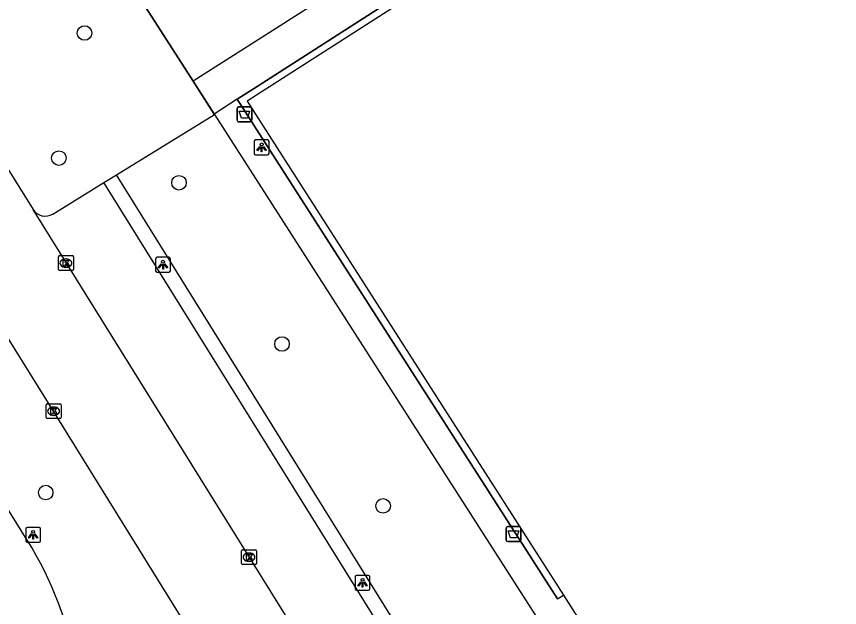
# Model space of a CAD drawing. Extents: x 157321 to 158827, y 386650 to 388532.
# Drawn here: x 158143.1 to 158198.5, y 388048.5 to 388088.2 of the extents above; entities that cross this region are included whole.
import ezdxf

# ---------------------------------------------------------------- set-up
doc = ezdxf.new("R2010")
doc.units = 0
for name, color, linetype in [('IMGEO_Afvalbak', 7, 'Continuous'), ('IMGEO_Boom', 7, 'Continuous'), ('IMGEO_Groenvoorziening', 7, 'Continuous'), ('IMGEO_Haag', 7, 'Continuous'), ('IMGEO_Hek', 7, 'Continuous'), ('IMGEO_Kolk', 7, 'Continuous'), ('IMGEO_Lichtpunt', 7, 'Continuous'), ('IMGEO_Parkeervlak_open', 7, 'Continuous'), ('IMGEO_Rijbaan_lokaal_open', 7, 'Continuous'), ('IMGEO_Voetpad_open', 7, 'Continuous')]:
    doc.layers.add(name, color=color, linetype=linetype)

msp = doc.modelspace()

# ---------------------------------------------------------------- linework, layer by layer
at = {"layer": 'IMGEO_Afvalbak'}
for p, q in [((158157.959, 388081.237), (158157.959, 388082.037)), ((158157.959, 388082.037), (158157.959, 388081.237)), ((158158.059, 388082.137), (158158.849, 388082.137)), ((158158.849, 388082.137), (158158.059, 388082.137)), ((158158.949, 388082.037), (158158.949, 388081.237)), ((158158.949, 388081.237), (158158.949, 388082.037)), ((158158.849, 388081.137), (158158.059, 388081.137)), ((158158.059, 388081.137), (158158.849, 388081.137)), ((158176.176, 388053.903), (158176.966, 388053.903)), ((158176.966, 388053.903), (158176.176, 388053.903)), ((158176.076, 388053.003), (158176.076, 388053.803)), ((158176.076, 388053.803), (158176.076, 388053.003)), ((158177.066, 388053.803), (158177.066, 388053.003)), ((158177.066, 388053.003), (158177.066, 388053.803)), ((158176.966, 388052.903), (158176.176, 388052.903)), ((158176.176, 388052.903), (158176.966, 388052.903))]:
    msp.add_line(p, q, dxfattribs=at)
for points in [[(158158.102, 388081.851), (158158.806, 388081.851), (158158.657, 388081.381), (158158.251, 388081.381), (158158.102, 388081.851)], [(158176.219, 388053.617), (158176.923, 388053.617), (158176.774, 388053.147), (158176.368, 388053.147), (158176.219, 388053.617)]]:
    msp.add_lwpolyline(points, dxfattribs=at)
for centre, start, end in [((158158.059, 388082.037), 90, 180), ((158158.059, 388082.037), 90, 180), ((158158.849, 388082.037), 0, 90), ((158158.849, 388082.037), 360, 90), ((158158.059, 388081.237), 180, 270), ((158158.059, 388081.237), 180, 270), ((158158.849, 388081.237), 270, 0), ((158158.849, 388081.237), 270, 0), ((158176.176, 388053.803), 90, 180), ((158176.176, 388053.803), 90, 180), ((158176.966, 388053.803), 0, 90), ((158176.966, 388053.803), 360, 90), ((158176.176, 388053.003), 180, 270), ((158176.176, 388053.003), 180, 270), ((158176.966, 388053.003), 270, 0), ((158176.966, 388053.003), 270, 0)]:
    msp.add_arc(centre, 0.1, start, end, dxfattribs=at)
at = {"layer": 'IMGEO_Boom'}
for centre in [(158147.693, 388087.109), (158145.969, 388078.695), (158154.051, 388077.037), (158160.987, 388066.19), (158145.079, 388056.194), (158167.792, 388055.296)]:
    msp.add_circle(centre, 0.489, dxfattribs=at)
at = {"layer": 'IMGEO_Groenvoorziening'}
msp.add_lwpolyline([(158196.704, 388000.403), (158197.554, 388000.931), (158149.844, 388077.567)], dxfattribs=at)
at = {"layer": 'IMGEO_Haag'}
for points in [[(158149.844, 388077.567), (158156.44, 388081.631)], [(158148.993, 388077.043), (158149.844, 388077.567)]]:
    msp.add_lwpolyline(points, dxfattribs=at)
at = {"layer": 'IMGEO_Hek'}
for points in [[(158159.324, 388083.521), (158218.736, 388121.634), (158247.736, 388076.486), (158277.242, 388030.532), (158216.377, 387991.599), (158194.84, 388025.199)], [(158179.304, 388103.722), (158181.148, 388100.507), (158155.01, 388083.862)], [(158150.607, 388090.731), (158155.01, 388083.862), (158156.44, 388081.631)], [(158179.528, 388049.046), (158157.973, 388082.654), (158159.324, 388083.521)], [(158156.44, 388081.631), (158215.675, 387989.231)]]:
    msp.add_lwpolyline(points, dxfattribs=at)
at = {"layer": 'IMGEO_Kolk'}
for p, q in [((158145.939, 388071.206), (158145.939, 388072.058)), ((158146.014, 388072.132), (158146.866, 388072.132)), ((158146.427, 388071.912), (158146.452, 388071.912)), ((158146.94, 388072.058), (158146.94, 388071.206)), ((158146.866, 388071.132), (158146.014, 388071.132)), ((158146.45, 388071.352), (158146.425, 388071.352)), ((158145.111, 388061.241), (158145.111, 388062.093)), ((158145.186, 388062.167), (158146.038, 388062.167)), ((158145.599, 388061.947), (158145.624, 388061.947)), ((158146.112, 388062.093), (158146.112, 388061.241)), ((158146.038, 388061.167), (158145.186, 388061.167)), ((158145.622, 388061.387), (158145.597, 388061.387)), ((158158.264, 388051.422), (158158.264, 388052.274)), ((158158.339, 388052.348), (158159.191, 388052.348)), ((158159.265, 388052.274), (158159.265, 388051.422)), ((158158.752, 388052.128), (158158.777, 388052.128)), ((158159.191, 388051.348), (158158.339, 388051.348)), ((158158.775, 388051.568), (158158.75, 388051.568))]:
    msp.add_line(p, q, dxfattribs=at)
for points in [[(158145.939, 388071.206), (158145.939, 388072.058)], [(158146.014, 388072.132), (158146.866, 388072.132)], [(158146.26, 388071.832), (158146.383, 388071.832), (158146.383, 388071.681), (158146.513, 388071.832), (158146.677, 388071.832), (158146.531, 388071.681), (158146.684, 388071.432), (158146.532, 388071.432), (158146.447, 388071.596), (158146.383, 388071.529), (158146.383, 388071.432), (158146.26, 388071.432), (158146.26, 388071.832)], [(158146.94, 388072.058), (158146.94, 388071.206)], [(158146.866, 388071.132), (158146.014, 388071.132)], [(158145.111, 388061.241), (158145.111, 388062.093)], [(158145.186, 388062.167), (158146.038, 388062.167)], [(158145.432, 388061.867), (158145.555, 388061.867), (158145.555, 388061.716), (158145.685, 388061.867), (158145.849, 388061.867), (158145.703, 388061.716), (158145.856, 388061.467), (158145.704, 388061.467), (158145.619, 388061.631), (158145.555, 388061.564), (158145.555, 388061.467), (158145.432, 388061.467), (158145.432, 388061.867)], [(158146.112, 388062.093), (158146.112, 388061.241)], [(158146.038, 388061.167), (158145.186, 388061.167)], [(158158.264, 388051.422), (158158.264, 388052.274)], [(158158.339, 388052.348), (158159.191, 388052.348)], [(158159.265, 388052.274), (158159.265, 388051.422)], [(158158.585, 388052.048), (158158.708, 388052.048), (158158.708, 388051.897), (158158.838, 388052.048), (158159.002, 388052.048), (158158.856, 388051.897), (158159.009, 388051.648), (158158.857, 388051.648), (158158.772, 388051.812), (158158.708, 388051.745), (158158.708, 388051.648), (158158.585, 388051.648), (158158.585, 388052.048)], [(158159.191, 388051.348), (158158.339, 388051.348)]]:
    msp.add_lwpolyline(points, dxfattribs=at)
for centre, start, end in [((158146.016, 388072.056), 91.552, 178.448), ((158146.016, 388072.056), 91.552, 178.448), ((158146.864, 388072.056), 1.552, 88.448), ((158146.864, 388072.056), 1.552, 88.448), ((158146.016, 388071.208), 181.552, 268.448), ((158146.016, 388071.208), 181.552, 268.448), ((158146.864, 388071.208), 271.552, 358.448), ((158146.864, 388071.208), 271.552, 358.448), ((158145.188, 388062.091), 91.552, 178.448), ((158145.188, 388062.091), 91.552, 178.448), ((158146.036, 388062.091), 1.552, 88.448), ((158146.036, 388062.091), 1.552, 88.448), ((158145.188, 388061.243), 181.552, 268.448), ((158145.188, 388061.243), 181.552, 268.448), ((158146.036, 388061.243), 271.552, 358.448), ((158146.036, 388061.243), 271.552, 358.448), ((158158.341, 388052.272), 91.552, 178.448), ((158158.341, 388052.272), 91.552, 178.448), ((158159.189, 388052.272), 1.552, 88.448), ((158159.189, 388052.272), 1.552, 88.448), ((158158.341, 388051.424), 181.552, 268.448), ((158158.341, 388051.424), 181.552, 268.448), ((158159.189, 388051.424), 271.552, 358.448), ((158159.189, 388051.424), 271.552, 358.448)]:
    msp.add_arc(centre, 0.0765, start, end, dxfattribs=at)
for centre, major_axis, ratio, start_param, end_param in [((158146.426, 388071.632), (-0.387, 0.002), 0.722429, 4.712389, 7.853982), ((158146.451, 388071.632), (-0.39, 0.002), 0.717154, 1.570796, 4.712389), ((158145.598, 388061.667), (-0.387, 0.002), 0.722429, 4.712389, 7.853982), ((158145.623, 388061.667), (-0.39, 0.002), 0.717154, 1.570796, 4.712389), ((158158.751, 388051.848), (-0.387, 0.002), 0.722429, 4.712389, 7.853982), ((158158.776, 388051.848), (-0.39, 0.002), 0.717154, 1.570796, 4.712389)]:
    msp.add_ellipse(centre, major_axis=major_axis, ratio=ratio, start_param=start_param, end_param=end_param, dxfattribs=at)
at = {"layer": 'IMGEO_Lichtpunt'}
for p, q in [((158159.115, 388079.818), (158159.115, 388079.011)), ((158159.115, 388079.818), (158159.115, 388079.011)), ((158160.017, 388079.913), (158159.209, 388079.913)), ((158160.017, 388079.913), (158159.209, 388079.913)), ((158160.111, 388079.011), (158160.111, 388079.818)), ((158160.111, 388079.011), (158160.111, 388079.818)), ((158159.209, 388078.917), (158160.017, 388078.917)), ((158159.209, 388078.917), (158160.017, 388078.917)), ((158152.477, 388071.926), (158152.477, 388071.119)), ((158152.477, 388071.926), (158152.477, 388071.119)), ((158153.379, 388072.021), (158152.571, 388072.021)), ((158153.379, 388072.021), (158152.571, 388072.021)), ((158153.473, 388071.119), (158153.473, 388071.926)), ((158153.473, 388071.119), (158153.473, 388071.926)), ((158152.571, 388071.025), (158153.379, 388071.025)), ((158152.571, 388071.025), (158153.379, 388071.025)), ((158143.735, 388053.756), (158143.735, 388052.949)), ((158143.735, 388053.756), (158143.735, 388052.949)), ((158144.637, 388053.851), (158143.829, 388053.851)), ((158144.637, 388053.851), (158143.829, 388053.851)), ((158144.731, 388052.949), (158144.731, 388053.756)), ((158144.731, 388052.949), (158144.731, 388053.756)), ((158143.829, 388052.855), (158144.637, 388052.855)), ((158143.829, 388052.855), (158144.637, 388052.855)), ((158166.811, 388050.621), (158166.003, 388050.621)), ((158166.811, 388050.621), (158166.003, 388050.621)), ((158165.909, 388050.526), (158165.909, 388049.719)), ((158165.909, 388050.526), (158165.909, 388049.719)), ((158166.905, 388049.719), (158166.905, 388050.526)), ((158166.905, 388049.719), (158166.905, 388050.526)), ((158166.003, 388049.625), (158166.811, 388049.625)), ((158166.003, 388049.625), (158166.811, 388049.625))]:
    msp.add_line(p, q, dxfattribs=at)
for points in [[(158159.489, 388079.482), (158159.528, 388079.454), (158159.34, 388079.192), (158159.302, 388079.219), (158159.489, 388079.482)], [(158159.591, 388079.434), (158159.638, 388079.434), (158159.638, 388079.112), (158159.591, 388079.112), (158159.591, 388079.434)], [(158159.701, 388079.454), (158159.739, 388079.481), (158159.926, 388079.219), (158159.887, 388079.191), (158159.701, 388079.454)], [(158152.851, 388071.59), (158152.89, 388071.562), (158152.702, 388071.3), (158152.664, 388071.327), (158152.851, 388071.59)], [(158152.953, 388071.542), (158153, 388071.542), (158153, 388071.22), (158152.953, 388071.22), (158152.953, 388071.542)], [(158153.063, 388071.562), (158153.101, 388071.589), (158153.288, 388071.327), (158153.249, 388071.299), (158153.063, 388071.562)], [(158144.109, 388053.42), (158144.148, 388053.392), (158143.96, 388053.13), (158143.922, 388053.157), (158144.109, 388053.42)], [(158144.211, 388053.372), (158144.258, 388053.372), (158144.258, 388053.05), (158144.211, 388053.05), (158144.211, 388053.372)], [(158144.321, 388053.392), (158144.359, 388053.419), (158144.546, 388053.157), (158144.507, 388053.129), (158144.321, 388053.392)], [(158166.283, 388050.19), (158166.322, 388050.162), (158166.134, 388049.9), (158166.096, 388049.927), (158166.283, 388050.19)], [(158166.385, 388050.142), (158166.432, 388050.142), (158166.432, 388049.82), (158166.385, 388049.82), (158166.385, 388050.142)], [(158166.495, 388050.162), (158166.533, 388050.189), (158166.72, 388049.927), (158166.681, 388049.899), (158166.495, 388050.162)]]:
    msp.add_lwpolyline(points, dxfattribs=at)
for centre in [(158159.614, 388079.616), (158152.976, 388071.724), (158144.234, 388053.554), (158166.408, 388050.324)]:
    msp.add_circle(centre, 0.0994, dxfattribs=at)
for centre, start, end in [((158159.209, 388079.818), 90, 180), ((158159.209, 388079.818), 90, 180), ((158160.017, 388079.818), 0, 90), ((158160.017, 388079.818), 0, 90), ((158159.209, 388079.011), 180, 270), ((158159.209, 388079.011), 180, 270), ((158160.017, 388079.011), 270, 0), ((158160.017, 388079.011), 270, 360), ((158152.571, 388071.926), 90, 180), ((158152.571, 388071.926), 90, 180), ((158153.379, 388071.926), 0, 90), ((158153.379, 388071.926), 0, 90), ((158152.571, 388071.119), 180, 270), ((158152.571, 388071.119), 180, 270), ((158153.379, 388071.119), 270, 0), ((158153.379, 388071.119), 270, 360), ((158143.829, 388053.756), 90, 180), ((158143.829, 388053.756), 90, 180), ((158144.637, 388053.756), 0, 90), ((158144.637, 388053.756), 0, 90), ((158143.829, 388052.949), 180, 270), ((158143.829, 388052.949), 180, 270), ((158144.637, 388052.949), 270, 0), ((158144.637, 388052.949), 270, 360), ((158166.003, 388050.526), 90, 180), ((158166.003, 388050.526), 90, 180), ((158166.811, 388050.526), 0, 90), ((158166.811, 388050.526), 0, 90), ((158166.003, 388049.719), 180, 270), ((158166.003, 388049.719), 180, 270), ((158166.811, 388049.719), 270, 0), ((158166.811, 388049.719), 270, 360)]:
    msp.add_arc(centre, 0.0946, start, end, dxfattribs=at)
at = {"layer": 'IMGEO_Parkeervlak_open'}
for points in [[(158145.556, 388074.926), (158148.993, 388077.043)], [(158196.704, 388000.403), (158148.993, 388077.043)]]:
    msp.add_lwpolyline(points, dxfattribs=at)
msp.add_arc((158145.06, 388075.801), 1.006, 213.8995, 299.5523, dxfattribs=at)
at = {"layer": 'IMGEO_Rijbaan_lokaal_open'}
for points in [[(158154.316, 388047.644), (158145.615, 388061.664), (158129.98, 388086.738), (158127.204, 388091.169), (158126.695, 388091.801)], [(158143.834, 388052.998), (158121.53, 388088.903)], [(158139.227, 388083.225), (158144.225, 388075.24)], [(158192.918, 387997.008), (158191.056, 388000), (158144.225, 388075.24)]]:
    msp.add_lwpolyline(points, dxfattribs=at)
msp.add_arc((158122.372, 388039.714), 25.24, 10.1714, 31.7565, dxfattribs=at)
at = {"layer": 'IMGEO_Voetpad_open'}
for points in [[(158233.217, 388099.089), (158218.736, 388121.634), (158159.324, 388083.521), (158157.973, 388082.654)], [(158195.209, 388025.432), (158216.461, 387992.29), (158276.494, 388030.706), (158218.593, 388120.914), (158159.574, 388083.12), (158158.643, 388082.523), (158179.927, 388049.289)], [(158156.422, 388081.66), (158155.01, 388083.862), (158150.607, 388090.731), (158153.645, 388092.635), (158170.926, 388103.461)], [(158157.973, 388082.654), (158156.422, 388081.66)], [(158157.973, 388082.654), (158179.528, 388049.046), (158179.927, 388049.289)], [(158156.44, 388081.631), (158156.422, 388081.66)], [(158156.44, 388081.631), (158215.675, 387989.231), (158217.4, 387990.321), (158221.619, 387992.959)], [(158179.927, 388049.289), (158182.138, 388045.837)]]:
    msp.add_lwpolyline(points, dxfattribs=at)

doc.saveas('drawing.dxf')
